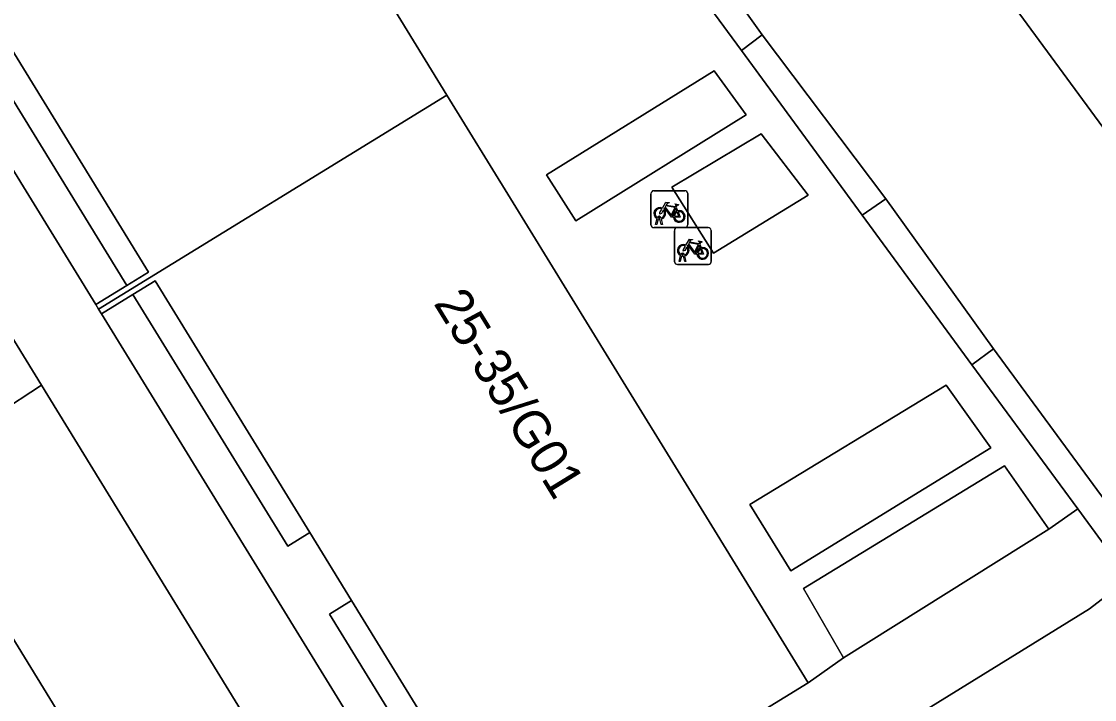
# Model space of a CAD drawing. Extents: x 159039 to 160102, y 381214 to 382524.
# Drawn here: x 159707.98 to 159737.1, y 382121.35 to 382139.76 of the extents above; entities that cross this region are included whole.
import ezdxf

# ---------------------------------------------------------------- set-up
doc = ezdxf.new("R2010")
doc.units = 0
for name, color, linetype in [('IMGEO_Fietsenrek', 7, 'Continuous'), ('IMGEO_Grasland_overig', 7, 'Continuous'), ('IMGEO_Groenvoorziening', 7, 'Continuous'), ('IMGEO_Pand', 7, 'Continuous'), ('IMGEO_Pand_nummerreeks', 7, 'Continuous'), ('IMGEO_Rijbaan_lokaal_open', 7, 'Continuous'), ('IMGEO_Voetpad_gesloten', 7, 'Continuous'), ('IMGEO_Voetpad_open', 7, 'Continuous')]:
    doc.layers.add(name, color=color, linetype=linetype)

msp = doc.modelspace()

# ---------------------------------------------------------------- linework, layer by layer
at = {"layer": 'IMGEO_Fietsenrek'}
for p, q in [((159725.063, 382134.236), (159725.063, 382135.077)), ((159725.063, 382135.077), (159725.063, 382134.236)), ((159725.138, 382135.161), (159725.979, 382135.161)), ((159725.979, 382135.161), (159725.138, 382135.161)), ((159726.063, 382135.086), (159726.063, 382134.245)), ((159726.063, 382134.245), (159726.063, 382135.086)), ((159725.75, 382134.71), (159725.786, 382134.615)), ((159725.19, 382134.245), (159725.229, 382134.405)), ((159725.259, 382134.393), (159725.224, 382134.245)), ((159725.301, 382134.417), (159725.3, 382134.421)), ((159725.342, 382134.245), (159725.308, 382134.387)), ((159725.332, 382134.428), (159725.333, 382134.421)), ((159725.34, 382134.391), (159725.375, 382134.245)), ((159725.988, 382134.161), (159725.147, 382134.161)), ((159725.147, 382134.161), (159725.988, 382134.161)), ((159725.224, 382134.245), (159725.19, 382134.245)), ((159725.375, 382134.245), (159725.342, 382134.245)), ((159725.699, 382133.233), (159725.699, 382134.074)), ((159725.699, 382134.074), (159725.699, 382133.233)), ((159725.774, 382134.158), (159726.615, 382134.158)), ((159726.615, 382134.158), (159725.774, 382134.158)), ((159726.699, 382134.083), (159726.699, 382133.242)), ((159726.699, 382133.242), (159726.699, 382134.083)), ((159726.386, 382133.707), (159726.422, 382133.612)), ((159725.826, 382133.242), (159725.865, 382133.402)), ((159725.86, 382133.242), (159725.826, 382133.242)), ((159725.895, 382133.39), (159725.86, 382133.242)), ((159725.937, 382133.414), (159725.936, 382133.418)), ((159725.978, 382133.242), (159725.944, 382133.384)), ((159725.968, 382133.425), (159725.969, 382133.418)), ((159725.976, 382133.388), (159726.011, 382133.242)), ((159726.011, 382133.242), (159725.978, 382133.242)), ((159726.624, 382133.158), (159725.783, 382133.158)), ((159725.783, 382133.158), (159726.624, 382133.158))]:
    msp.add_line(p, q, dxfattribs=at)
for points in [[(159725.397, 382134.635), (159725.345, 382134.545), (159725.305, 382134.52), (159725.306, 382134.567), (159725.361, 382134.661)], [(159725.376, 382134.687), (159725.471, 382134.851), (159725.557, 382134.837), (159725.559, 382134.828), (159725.503, 382134.817), (159725.476, 382134.772), (159725.732, 382134.731)], [(159725.672, 382134.443), (159725.622, 382134.443), (159725.431, 382134.694), (159725.412, 382134.662)], [(159725.719, 382134.706), (159725.462, 382134.747), (159725.445, 382134.718), (159725.612, 382134.498), (159725.719, 382134.706)], [(159725.767, 382134.608), (159725.737, 382134.685), (159725.628, 382134.467), (159725.671, 382134.467)], [(159725.732, 382134.731), (159725.757, 382134.78), (159725.751, 382134.784), (159725.728, 382134.788), (159725.716, 382134.795), (159725.715, 382134.798), (159725.717, 382134.803), (159725.812, 382134.788), (159725.814, 382134.778), (159725.804, 382134.765), (159725.792, 382134.759), (159725.778, 382134.765), (159725.75, 382134.71)], [(159725.701, 382134.467), (159725.821, 382134.466), (159725.777, 382134.58)], [(159725.797, 382134.587), (159725.852, 382134.442), (159725.702, 382134.442)], [(159726.012, 382133.684), (159726.107, 382133.848), (159726.193, 382133.834), (159726.195, 382133.825), (159726.139, 382133.814), (159726.112, 382133.769), (159726.368, 382133.728)], [(159726.368, 382133.728), (159726.393, 382133.777), (159726.387, 382133.781), (159726.364, 382133.785), (159726.352, 382133.792), (159726.351, 382133.795), (159726.353, 382133.8), (159726.448, 382133.785), (159726.45, 382133.775), (159726.44, 382133.762), (159726.428, 382133.756), (159726.414, 382133.762), (159726.386, 382133.707)], [(159726.033, 382133.632), (159725.981, 382133.542), (159725.941, 382133.517), (159725.942, 382133.564), (159725.997, 382133.658)], [(159726.308, 382133.44), (159726.258, 382133.44), (159726.067, 382133.691), (159726.048, 382133.659)], [(159726.355, 382133.703), (159726.098, 382133.744), (159726.081, 382133.715), (159726.248, 382133.495), (159726.355, 382133.703)], [(159726.403, 382133.605), (159726.373, 382133.682), (159726.264, 382133.464), (159726.307, 382133.464)], [(159726.337, 382133.464), (159726.457, 382133.463), (159726.413, 382133.577)], [(159726.433, 382133.584), (159726.488, 382133.439), (159726.338, 382133.439)]]:
    msp.add_lwpolyline(points, dxfattribs=at)
for centre, radius, start, end in [((159725.141, 382135.083), 0.0779, 92.4484, 184.2845), ((159725.141, 382135.083), 0.0779, 92.4484, 184.2845), ((159725.985, 382135.083), 0.0779, 2.4484, 94.2845), ((159725.985, 382135.083), 0.0779, 2.4484, 94.2845), ((159725.303, 382134.546), 0.159, 62.6766, 242.1369), ((159725.303, 382134.546), 0.129, 63.3192, 238.903), ((159725.303, 382134.546), 0.129, 283.6043, 43.4302), ((159725.303, 382134.546), 0.159, 283.5766, 46.6042), ((159725.83, 382134.462), 0.159, 187.0065, 105.7708), ((159725.283, 382134.417), 0.0499, 12.8025, 158.6934), ((159725.303, 382134.546), 0.159, 253.9967, 271.7867), ((159725.283, 382134.417), 0.0174, 12.8025, 163.4502), ((159725.303, 382134.546), 0.129, 253.415, 269.0204), ((159725.83, 382134.462), 0.159, 113.3408, 178.3217), ((159725.83, 382134.462), 0.129, 113.923, 177.9556), ((159725.83, 382134.462), 0.129, 188.6715, 104.5883), ((159725.141, 382134.239), 0.0779, 182.4484, 274.2845), ((159725.141, 382134.239), 0.0779, 182.4484, 274.2845), ((159725.777, 382134.08), 0.0779, 92.4484, 184.2845), ((159725.777, 382134.08), 0.0779, 92.4484, 184.2845), ((159725.985, 382134.239), 0.0779, 272.4484, 4.2845), ((159725.985, 382134.239), 0.0779, 272.4484, 4.2845), ((159726.621, 382134.08), 0.0779, 2.4484, 94.2845), ((159726.621, 382134.08), 0.0779, 2.4484, 94.2845), ((159725.939, 382133.543), 0.159, 62.6766, 242.1369), ((159725.939, 382133.543), 0.129, 63.3192, 238.903), ((159725.919, 382133.414), 0.0499, 12.8025, 158.6934), ((159725.939, 382133.543), 0.129, 283.6043, 43.4302), ((159725.939, 382133.543), 0.159, 283.5766, 46.6042), ((159726.466, 382133.459), 0.159, 113.3408, 178.3217), ((159726.466, 382133.459), 0.159, 187.0065, 105.7708), ((159726.466, 382133.459), 0.129, 113.923, 177.9556), ((159726.466, 382133.459), 0.129, 188.6715, 104.5883), ((159725.777, 382133.236), 0.0779, 182.4484, 274.2845), ((159725.777, 382133.236), 0.0779, 182.4484, 274.2845), ((159725.939, 382133.543), 0.159, 253.9967, 271.7867), ((159725.919, 382133.414), 0.0174, 12.8025, 163.4502), ((159725.939, 382133.543), 0.129, 253.415, 269.0204), ((159726.621, 382133.236), 0.0779, 272.4484, 4.2845), ((159726.621, 382133.236), 0.0779, 272.4484, 4.2845)]:
    msp.add_arc(centre, radius, start, end, dxfattribs=at)
at = {"layer": 'IMGEO_Grasland_overig'}
for points in [[(159710.834, 382132.589), (159706.699, 382139.315), (159707.289, 382139.677), (159706.175, 382141.488), (159705.585, 382141.126), (159701.424, 382147.912), (159700.572, 382147.388), (159709.991, 382132.071)], [(159711.424, 382132.952), (159707.289, 382139.677), (159706.699, 382139.315), (159710.834, 382132.589)], [(159711.602, 382132.714), (159711.003, 382132.345), (159715.205, 382125.511), (159715.801, 382125.878)], [(159716.337, 382123.67), (159716.932, 382124.036), (159715.801, 382125.878), (159715.205, 382125.511), (159711.003, 382132.345), (159710.146, 382131.818), (159719.719, 382116.248), (159720.571, 382116.772)], [(159720.571, 382116.772), (159721.168, 382117.139), (159716.932, 382124.036), (159716.337, 382123.67)]]:
    msp.add_lwpolyline(points, close=True, dxfattribs=at)
at = {"layer": 'IMGEO_Groenvoorziening'}
for points in [[(159704.762, 382100.063), (159716.751, 382108.308), (159704.952, 382127.549), (159708.523, 382129.881), (159692.545, 382155.926), (159677.724, 382137.491), (159688.998, 382121.885), (159690.281, 382122.806), (159693.335, 382118.568), (159692.063, 382117.643)], [(159727.648, 382137.216), (159726.783, 382138.418), (159722.228, 382135.594), (159723.022, 382134.345)], [(159728.051, 382136.704), (159725.632, 382135.258), (159726.759, 382133.462), (159729.327, 382135.043)], [(159711.123, 382091.474), (159711.78, 382091.154), (159713.17, 382091.395), (159725.931, 382101.506), (159708.523, 382129.881), (159704.952, 382127.549), (159716.751, 382108.308), (159704.762, 382100.063), (159710.599, 382091.983)], [(159734.285, 382128.179), (159733.075, 382129.878), (159727.745, 382126.641), (159728.864, 382124.844)], [(159735.867, 382125.976), (159734.658, 382127.688), (159729.202, 382124.361), (159730.29, 382122.484)], [(159743.875, 382116.651), (159738.033, 382124.631), (159736.968, 382123.806), (159721.236, 382114.092), (159727.929, 382103.288)]]:
    msp.add_lwpolyline(points, close=True, dxfattribs=at)
at = {"layer": 'IMGEO_Pand'}
for points in [[(159710.068, 382131.945), (159719.523, 382137.757), (159718.03, 382140.185), (159714.776, 382145.476), (159712.418, 382149.311), (159709.869, 382153.457), (159700.414, 382147.643), (159700.572, 382147.388), (159701.424, 382147.912), (159702.005, 382148.269), (159706.175, 382141.488), (159707.289, 382139.677), (159711.424, 382132.952), (159710.834, 382132.589), (159709.991, 382132.071)], [(159710.068, 382131.945), (159710.146, 382131.818), (159711.003, 382132.345), (159711.602, 382132.714), (159715.801, 382125.878), (159716.932, 382124.036), (159721.168, 382117.139), (159720.571, 382116.772), (159719.719, 382116.248), (159719.876, 382115.992), (159729.331, 382121.806), (159726.86, 382125.825), (159724.455, 382129.736), (159721.249, 382134.949), (159719.523, 382137.757)]]:
    msp.add_lwpolyline(points, close=True, dxfattribs=at)
at = {"layer": 'IMGEO_Rijbaan_lokaal_open'}
for points in [[(159781.876, 382076.165), (159781.499, 382076.679), (159755.605, 382112.017), (159744.965, 382126.468), (159744.969, 382126.486), (159715.372, 382166.794), (159705.189, 382180.726)], [(159707.493, 382167.658), (159718.11, 382153.094), (159720.935, 382149.164), (159724.127, 382144.933), (159728.082, 382139.395), (159731.441, 382134.942), (159734.359, 382130.87), (159755.153, 382102.564), (159757.925, 382098.791), (159760.892, 382094.737), (159764.112, 382090.39), (159768.155, 382084.874), (159771.547, 382080.291), (159774.55, 382076.184), (159776.817, 382073.113)]]:
    msp.add_lwpolyline(points, dxfattribs=at)
at = {"layer": 'IMGEO_Voetpad_gesloten'}
for points in [[(159692.545, 382155.926), (159708.523, 382129.881), (159725.931, 382101.506), (159713.17, 382091.395), (159711.78, 382091.154), (159711.123, 382091.474), (159714.209, 382088.027)], [(159734.043, 382105.548), (159745.435, 382114.521), (159743.875, 382116.651), (159727.929, 382103.288), (159721.236, 382114.092), (159736.968, 382123.806), (159738.033, 382124.631), (159736.646, 382126.526), (159735.867, 382125.976), (159730.29, 382122.484), (159729.331, 382121.806), (159719.876, 382115.992), (159719.719, 382116.248), (159710.146, 382131.818), (159710.068, 382131.945), (159709.991, 382132.071), (159700.572, 382147.388)]]:
    msp.add_lwpolyline(points, dxfattribs=at)
at = {"layer": 'IMGEO_Voetpad_open'}
for points in [[(159715.372, 382166.794), (159744.969, 382126.486)], [(159718.03, 382140.185), (159719.523, 382137.757), (159721.249, 382134.949), (159724.455, 382129.736), (159726.86, 382125.825), (159729.331, 382121.806), (159730.29, 382122.484), (159729.202, 382124.361), (159734.658, 382127.688), (159735.867, 382125.976), (159736.646, 382126.526), (159733.777, 382130.435), (159730.799, 382134.493), (159727.517, 382138.965), (159723.479, 382144.468)]]:
    msp.add_lwpolyline(points, dxfattribs=at)
for points in [[(159724.127, 382144.933), (159723.479, 382144.468), (159727.517, 382138.965), (159728.082, 382139.395)], [(159728.082, 382139.395), (159727.517, 382138.965), (159730.799, 382134.493), (159731.441, 382134.942)], [(159727.648, 382137.216), (159723.022, 382134.345), (159722.228, 382135.594), (159726.783, 382138.418)], [(159728.051, 382136.704), (159729.327, 382135.043), (159726.759, 382133.462), (159725.632, 382135.258)], [(159731.441, 382134.942), (159730.799, 382134.493), (159733.777, 382130.435), (159734.359, 382130.87)], [(159734.359, 382130.87), (159733.777, 382130.435), (159736.646, 382126.526), (159738.033, 382124.631), (159743.875, 382116.651), (159745.435, 382114.521), (159753.22, 382103.886), (159754.509, 382102.127), (159757.28, 382098.378), (159757.925, 382098.791), (159755.153, 382102.564)], [(159734.285, 382128.179), (159728.864, 382124.844), (159727.745, 382126.641), (159733.075, 382129.878)]]:
    msp.add_lwpolyline(points, close=True, dxfattribs=at)

# ---------------------------------------------------------------- texts
at = {"layer": 'IMGEO_Pand_nummerreeks'}
msp.add_text('25-35/G01', height=1, rotation=301.5875, dxfattribs=at).set_placement((159719.147, 382132.106))

doc.saveas('drawing.dxf')
